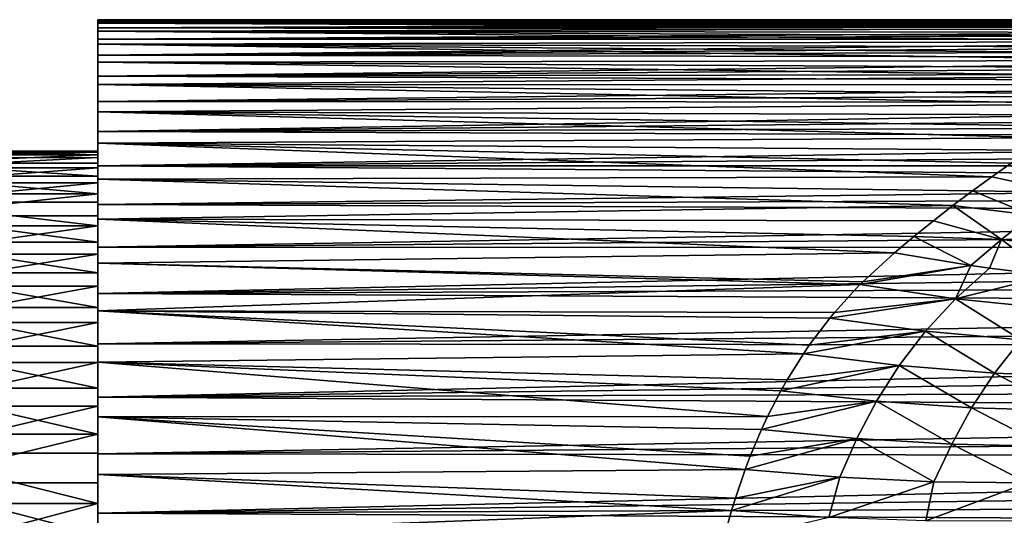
# Model space of a CAD drawing. Header units: metres. Extents: x -46 to 104, y -30 to 30.
# Tile 582 of 656: x 63.56 to 67.32, y 2.11 to 4. Entities that reach past the tile are written whole.
import ezdxf

# ---------------------------------------------------------------- set-up
doc = ezdxf.new("R2010")
doc.units = ezdxf.units.M
doc.layers.add('solid_26_000_502_XXX', color=7, linetype='CONTINUOUS')

msp = doc.modelspace()

# ---------------------------------------------------------------- linework, layer by layer
at = {"layer": 'solid_26_000_502_XXX'}
for points in [[(68.990166, 3.999909, 297.973022), (63.859383, 3.999701, 297.95163), (63.859383, 3.993681, 298.224762)], [(69.078201, 3.999343, 298.072479), (68.990166, 3.999909, 297.973022), (63.859383, 3.993681, 298.224762)], [(68.990166, 3.999909, 297.973022), (68.903465, 3.998008, 297.873779), (63.859383, 3.999701, 297.95163)], [(63.859383, 3.999701, 297.95163), (63.859383, 3.68786, 299.549072), (63.859383, 3.784997, 299.293762)], [(63.859383, 3.987075, 297.67868), (63.859383, 3.68786, 299.549072), (63.859383, 3.999701, 297.95163)], [(63.859383, 3.999701, 297.95163), (63.859383, 3.784997, 299.293762), (63.859383, 3.993681, 298.224762)], [(68.817955, 3.993649, 297.774689), (63.859383, 3.987075, 297.67868), (63.859383, 3.999701, 297.95163)], [(68.903465, 3.998008, 297.873779), (68.817955, 3.993649, 297.774689), (63.859383, 3.999701, 297.95163)], [(69.16748, 3.996301, 298.171997), (69.078201, 3.999343, 298.072479), (63.859383, 3.993681, 298.224762)], [(69.258118, 3.990771, 298.271576), (69.16748, 3.996301, 298.171997), (63.859383, 3.993681, 298.224762)], [(63.859383, 3.993681, 298.224762), (63.859383, 3.784997, 299.293762), (63.859383, 3.864422, 299.032593)], [(63.859383, 3.993681, 298.224762), (63.859383, 3.864422, 299.032593), (63.859383, 3.969053, 298.496613)], [(69.258118, 3.990771, 298.271576), (63.859383, 3.993681, 298.224762), (63.859383, 3.969053, 298.496613)], [(68.817955, 3.993649, 297.774689), (68.733513, 3.986838, 297.675781), (63.859383, 3.987075, 297.67868)], [(69.350266, 3.982736, 298.371246), (69.258118, 3.990771, 298.271576), (63.859383, 3.969053, 298.496613)], [(63.859383, 3.987075, 297.67868), (63.859383, 3.573507, 299.797241), (63.859383, 3.68786, 299.549072)], [(63.859383, 3.955875, 297.407501), (63.859383, 3.573507, 299.797241), (63.859383, 3.987075, 297.67868)], [(68.567963, 3.965898, 297.47879), (63.859383, 3.955875, 297.407501), (63.859383, 3.987075, 297.67868)], [(68.650223, 3.977586, 297.577148), (68.567963, 3.965898, 297.47879), (63.859383, 3.987075, 297.67868)], [(68.733513, 3.986838, 297.675781), (68.650223, 3.977586, 297.577148), (63.859383, 3.987075, 297.67868)], [(69.443832, 3.972188, 298.470886), (69.350266, 3.982736, 298.371246), (63.859383, 3.969053, 298.496613)], [(69.538918, 3.95911, 298.570496), (69.443832, 3.972188, 298.470886), (63.859383, 3.969053, 298.496613)], [(63.859383, 3.969053, 298.496613), (63.859383, 3.864422, 299.032593), (63.859383, 3.925888, 298.766388)], [(69.538918, 3.95911, 298.570496), (63.859383, 3.969053, 298.496613), (63.859383, 3.925888, 298.766388)], [(68.567963, 3.965898, 297.47879), (68.48658, 3.951773, 297.380737), (63.859383, 3.955875, 297.407501)], [(69.635666, 3.943478, 298.670074), (69.538918, 3.95911, 298.570496), (63.859383, 3.925888, 298.766388)], [(63.859383, 3.955875, 297.407501), (63.859383, 3.442606, 300.036774), (63.859383, 3.573507, 299.797241)], [(63.859383, 3.906211, 297.138916), (63.859383, 3.442606, 300.036774), (63.859383, 3.955875, 297.407501)], [(68.326614, 3.916253, 297.18576), (63.859383, 3.906211, 297.138916), (63.859383, 3.955875, 297.407501)], [(68.406166, 3.935224, 297.283051), (68.326614, 3.916253, 297.18576), (63.859383, 3.955875, 297.407501)], [(68.48658, 3.951773, 297.380737), (68.406166, 3.935224, 297.283051), (63.859383, 3.955875, 297.407501)], [(69.733986, 3.925289, 298.769501), (69.635666, 3.943478, 298.670074), (63.859383, 3.925888, 298.766388)], [(69.733986, 3.925289, 298.769501), (63.859383, 3.925888, 298.766388), (63.859383, 3.864422, 299.032593)], [(69.833992, 3.904512, 298.868774), (69.733986, 3.925289, 298.769501), (63.859383, 3.864422, 299.032593)], [(68.326614, 3.916253, 297.18576), (68.247757, 3.89486, 297.088928), (63.859383, 3.906211, 297.138916)], [(63.859383, 3.906211, 297.138916), (63.859383, 3.295571, 300.266968), (63.859383, 3.442606, 300.036774)], [(63.859383, 3.838309, 296.874207), (63.859383, 3.295571, 300.266968), (63.859383, 3.906211, 297.138916)], [(68.092293, 3.844843, 296.896729), (63.859383, 3.838309, 296.874207), (63.859383, 3.906211, 297.138916)], [(68.169685, 3.871054, 296.992554), (68.092293, 3.844843, 296.896729), (63.859383, 3.906211, 297.138916)], [(68.247757, 3.89486, 297.088928), (68.169685, 3.871054, 296.992554), (63.859383, 3.906211, 297.138916)], [(69.935867, 3.881102, 298.968018), (69.833992, 3.904512, 298.868774), (63.859383, 3.864422, 299.032593)], [(70.039551, 3.855051, 299.067047), (69.935867, 3.881102, 298.968018), (63.859383, 3.864422, 299.032593)], [(70.039551, 3.855051, 299.067047), (63.859383, 3.864422, 299.032593), (63.859383, 3.784997, 299.293762)], [(70.145081, 3.826327, 299.165863), (70.039551, 3.855051, 299.067047), (63.859383, 3.784997, 299.293762)], [(68.092293, 3.844843, 296.896729), (68.015419, 3.81623, 296.801514), (63.859383, 3.838309, 296.874207)], [(63.859383, 3.838309, 296.874207), (63.859383, 3.133104, 300.486694), (63.859383, 3.295571, 300.266968)], [(63.859383, 3.435158, 298.670593), (63.859383, 3.133104, 300.486694), (63.859383, 3.838309, 296.874207)], [(67.939133, 3.785223, 296.706909), (63.859383, 3.752586, 296.615051), (63.859383, 3.838309, 296.874207)], [(63.859383, 3.474269, 298.423615), (63.859383, 3.838309, 296.874207), (63.859383, 3.752586, 296.615051)], [(68.015419, 3.81623, 296.801514), (67.939133, 3.785223, 296.706909), (63.859383, 3.838309, 296.874207)], [(63.859383, 3.474269, 298.423615), (63.859383, 3.435158, 298.670593), (63.859383, 3.838309, 296.874207)], [(70.252556, 3.79488, 299.264465), (70.145081, 3.826327, 299.165863), (63.859383, 3.784997, 299.293762)], [(70.361977, 3.760693, 299.362793), (70.252556, 3.79488, 299.264465), (63.859383, 3.784997, 299.293762)], [(67.939133, 3.785223, 296.706909), (67.863365, 3.751839, 296.613037), (63.859383, 3.752586, 296.615051)], [(70.361977, 3.760693, 299.362793), (63.859383, 3.784997, 299.293762), (63.859383, 3.68786, 299.549072)], [(70.473312, 3.723747, 299.460724), (70.361977, 3.760693, 299.362793), (63.859383, 3.68786, 299.549072)], [(67.712914, 3.677989, 296.427612), (63.859383, 3.649326, 296.362213), (63.859383, 3.752586, 296.615051)], [(63.859383, 3.484922, 297.675476), (63.859383, 3.752586, 296.615051), (63.859383, 3.649326, 296.362213)], [(67.787933, 3.716091, 296.519897), (67.712914, 3.677989, 296.427612), (63.859383, 3.752586, 296.615051)], [(67.863365, 3.751839, 296.613037), (67.787933, 3.716091, 296.519897), (63.859383, 3.752586, 296.615051)], [(63.859383, 3.495621, 298.175018), (63.859383, 3.474269, 298.423615), (63.859383, 3.752586, 296.615051)], [(63.859383, 3.4992, 297.925171), (63.859383, 3.495621, 298.175018), (63.859383, 3.752586, 296.615051)], [(63.859383, 3.484922, 297.675476), (63.859383, 3.4992, 297.925171), (63.859383, 3.752586, 296.615051)], [(70.586533, 3.684014, 299.558228), (70.473312, 3.723747, 299.460724), (63.859383, 3.68786, 299.549072)], [(70.586533, 3.684014, 299.558228), (63.859383, 3.68786, 299.549072), (63.859383, 3.573507, 299.797241)], [(70.701683, 3.641478, 299.655182), (70.586533, 3.684014, 299.558228), (63.859383, 3.573507, 299.797241)], [(67.712914, 3.677989, 296.427612), (67.638237, 3.637557, 296.336212), (63.859383, 3.649326, 296.362213)], [(67.489471, 3.549816, 296.156403), (63.859383, 3.528979, 296.116821), (63.859383, 3.649326, 296.362213)], [(63.859383, 3.403346, 297.183167), (63.859383, 3.649326, 296.362213), (63.859383, 3.528979, 296.116821)], [(67.563744, 3.594828, 296.245789), (67.489471, 3.549816, 296.156403), (63.859383, 3.649326, 296.362213)], [(67.638237, 3.637557, 296.336212), (67.563744, 3.594828, 296.245789), (63.859383, 3.649326, 296.362213)], [(63.859383, 3.45291, 297.427795), (63.859383, 3.484922, 297.675476), (63.859383, 3.649326, 296.362213)], [(63.859383, 3.403346, 297.183167), (63.859383, 3.45291, 297.427795), (63.859383, 3.649326, 296.362213)], [(70.81871, 3.596124, 299.751526), (70.701683, 3.641478, 299.655182), (63.859383, 3.573507, 299.797241)], [(70.937508, 3.547935, 299.847198), (70.81871, 3.596124, 299.751526), (63.859383, 3.573507, 299.797241)], [(70.937508, 3.547935, 299.847198), (63.859383, 3.573507, 299.797241), (63.859383, 3.442606, 300.036774)], [(67.489471, 3.549816, 296.156403), (67.415382, 3.502555, 296.068146), (63.859383, 3.528979, 296.116821)], [(71.058182, 3.496892, 299.942108), (70.937508, 3.547935, 299.847198), (63.859383, 3.442606, 300.036774)], [(67.267319, 3.401465, 295.895233), (63.859383, 3.392317, 295.880524), (63.859383, 3.528979, 296.116821)], [(63.859383, 3.336324, 296.9422), (63.859383, 3.528979, 296.116821), (63.859383, 3.392317, 295.880524)], [(67.341324, 3.453096, 295.981049), (67.267319, 3.401465, 295.895233), (63.859383, 3.528979, 296.116821)], [(67.415382, 3.502555, 296.068146), (67.341324, 3.453096, 295.981049), (63.859383, 3.528979, 296.116821)], [(63.859383, 3.336324, 296.9422), (63.859383, 3.403346, 297.183167), (63.859383, 3.528979, 296.116821)], [(63.859383, 3.4992, 297.925171), (63.099998, 3.499198, 297.925079), (63.099998, 3.495628, 298.174896)], [(63.859383, 3.484922, 297.675476), (63.099998, 3.499198, 297.925079), (63.859383, 3.4992, 297.925171)], [(63.859383, 3.4992, 297.925171), (63.099998, 3.495628, 298.174896), (63.859383, 3.495621, 298.175018)], [(63.859383, 3.484922, 297.675476), (63.099998, 3.484937, 297.675629), (63.099998, 3.499198, 297.925079)], [(63.859383, 3.495621, 298.175018), (63.099998, 3.495628, 298.174896), (63.099998, 3.474245, 298.423828)], [(63.859383, 3.495621, 298.175018), (63.099998, 3.474245, 298.423828), (63.859383, 3.474269, 298.423615)], [(71.180603, 3.443, 300.036102), (71.058182, 3.496892, 299.942108), (63.859383, 3.442606, 300.036774)], [(63.859383, 3.484922, 297.675476), (63.099998, 3.452917, 297.427856), (63.099998, 3.484937, 297.675629)], [(63.859383, 3.45291, 297.427795), (63.099998, 3.452917, 297.427856), (63.859383, 3.484922, 297.675476)], [(63.859383, 3.474269, 298.423615), (63.099998, 3.474245, 298.423828), (63.099998, 3.435158, 298.670593)], [(63.859383, 3.474269, 298.423615), (63.099998, 3.435158, 298.670593), (63.859383, 3.435158, 298.670593)], [(63.859383, 3.403346, 297.183167), (63.099998, 3.403302, 297.182983), (63.099998, 3.452917, 297.427856)], [(63.859383, 3.403346, 297.183167), (63.099998, 3.452917, 297.427856), (63.859383, 3.45291, 297.427795)], [(67.536217, 3.343227, 295.788269), (67.267319, 3.401465, 295.895233), (67.341324, 3.453096, 295.981049)], [(63.859383, 3.435158, 298.670593), (63.099998, 3.435158, 298.670593), (63.099998, 3.378566, 298.91394)], [(63.859383, 3.435158, 298.670593), (63.099998, 3.378566, 298.91394), (63.859383, 3.378514, 298.914124)], [(71.304497, 3.386281, 300.12912), (71.180603, 3.443, 300.036102), (63.859383, 3.442606, 300.036774)], [(71.304497, 3.386281, 300.12912), (63.859383, 3.442606, 300.036774), (63.859383, 3.295571, 300.266968)], [(63.859383, 3.435158, 298.670593), (63.859383, 3.378514, 298.914124), (63.859383, 3.133104, 300.486694)], [(63.859383, 3.336324, 296.9422), (63.099998, 3.403302, 297.182983), (63.859383, 3.403346, 297.183167)], [(63.859383, 3.336324, 296.9422), (63.099998, 3.336345, 296.942261), (63.099998, 3.403302, 297.182983)], [(63.859383, 3.378514, 298.914124), (63.099998, 3.378566, 298.91394), (63.099998, 3.304758, 299.152649)], [(63.859383, 3.378514, 298.914124), (63.099998, 3.304758, 299.152649), (63.859383, 3.304804, 299.152496)], [(67.267319, 3.401465, 295.895233), (67.193344, 3.347697, 295.81073), (63.859383, 3.392317, 295.880524)], [(67.11924, 3.29185, 295.727631), (63.859383, 3.239789, 295.653992), (63.859383, 3.392317, 295.880524)], [(63.859383, 3.151937, 296.478394), (63.859383, 3.392317, 295.880524), (63.859383, 3.239789, 295.653992)], [(67.193344, 3.347697, 295.81073), (67.11924, 3.29185, 295.727631), (63.859383, 3.392317, 295.880524)], [(63.859383, 3.252321, 296.706787), (63.859383, 3.336324, 296.9422), (63.859383, 3.392317, 295.880524)], [(63.859383, 3.151937, 296.478394), (63.859383, 3.252321, 296.706787), (63.859383, 3.392317, 295.880524)], [(71.430038, 3.326704, 300.221039), (71.304497, 3.386281, 300.12912), (63.859383, 3.295571, 300.266968)], [(63.859383, 3.378514, 298.914124), (63.859383, 3.304804, 299.152496), (63.859383, 3.133104, 300.486694)], [(67.536217, 3.343227, 295.788269), (67.193344, 3.347697, 295.81073), (67.267319, 3.401465, 295.895233)], [(67.420578, 3.255173, 295.660645), (67.11924, 3.29185, 295.727631), (67.193344, 3.347697, 295.81073)], [(67.420578, 3.255173, 295.660645), (67.193344, 3.347697, 295.81073), (67.536217, 3.343227, 295.788269)], [(63.859383, 3.336324, 296.9422), (63.099998, 3.252387, 296.70694), (63.099998, 3.336345, 296.942261)], [(63.859383, 3.252321, 296.706787), (63.099998, 3.252387, 296.70694), (63.859383, 3.336324, 296.9422)], [(63.859383, 3.304804, 299.152496), (63.099998, 3.304758, 299.152649), (63.859383, 3.214154, 299.385345)], [(63.859383, 3.214154, 299.385345), (63.099998, 3.304758, 299.152649), (63.099998, 3.21411, 299.385468)], [(71.55703, 3.264313, 300.311768), (71.430038, 3.326704, 300.221039), (63.859383, 3.295571, 300.266968)], [(63.859383, 3.304804, 299.152496), (63.859383, 3.214154, 299.385345), (63.859383, 3.133104, 300.486694)], [(71.55703, 3.264313, 300.311768), (63.859383, 3.295571, 300.266968), (63.859383, 3.133104, 300.486694)], [(67.11924, 3.29185, 295.727631), (67.04496, 3.233966, 295.645966), (63.859383, 3.239789, 295.653992)], [(67.304535, 3.161909, 295.536072), (67.04496, 3.233966, 295.645966), (67.11924, 3.29185, 295.727631)], [(67.304535, 3.161909, 295.536072), (67.11924, 3.29185, 295.727631), (67.420578, 3.255173, 295.660645)], [(63.859383, 3.151937, 296.478394), (63.099998, 3.151855, 296.47821), (63.099998, 3.252387, 296.70694)], [(63.859383, 3.151937, 296.478394), (63.099998, 3.252387, 296.70694), (63.859383, 3.252321, 296.706787)], [(71.684952, 3.19923, 300.401031), (71.55703, 3.264313, 300.311768), (63.859383, 3.133104, 300.486694)], [(66.896034, 3.112221, 295.487213), (63.859383, 3.072024, 295.438232), (63.859383, 3.239789, 295.653992)], [(63.859383, 3.035285, 296.257294), (63.859383, 3.239789, 295.653992), (63.859383, 3.072024, 295.438232)], [(66.970558, 3.174077, 295.565826), (66.896034, 3.112221, 295.487213), (63.859383, 3.239789, 295.653992)], [(67.04496, 3.233966, 295.645966), (66.970558, 3.174077, 295.565826), (63.859383, 3.239789, 295.653992)], [(63.859383, 3.035285, 296.257294), (63.859383, 3.151937, 296.478394), (63.859383, 3.239789, 295.653992)], [(67.304535, 3.161909, 295.536072), (66.970558, 3.174077, 295.565826), (67.04496, 3.233966, 295.645966)], [(67.304535, 3.161909, 295.536072), (67.420578, 3.255173, 295.660645), (67.604622, 3.127475, 295.450073)], [(63.859383, 3.214154, 299.385345), (63.099998, 3.21411, 299.385468), (63.099998, 3.107083, 299.611237)], [(63.859383, 3.214154, 299.385345), (63.099998, 3.107083, 299.611237), (63.859383, 3.107008, 299.611359)], [(63.859383, 3.214154, 299.385345), (63.859383, 2.956202, 300.694611), (63.859383, 3.133104, 300.486694)], [(63.859383, 3.214154, 299.385345), (63.859383, 3.107008, 299.611359), (63.859383, 2.956202, 300.694611)], [(71.81395, 3.131441, 300.4888), (71.684952, 3.19923, 300.401031), (63.859383, 3.133104, 300.486694)], [(67.187958, 3.063615, 295.414886), (66.896034, 3.112221, 295.487213), (66.970558, 3.174077, 295.565826)], [(67.187958, 3.063615, 295.414886), (66.970558, 3.174077, 295.565826), (67.304535, 3.161909, 295.536072)], [(67.258476, 3.053611, 295.395905), (67.187958, 3.063615, 295.414886), (67.304535, 3.161909, 295.536072)], [(67.258476, 3.053611, 295.395905), (67.304535, 3.161909, 295.536072), (67.487381, 3.025824, 295.330261)], [(67.304535, 3.161909, 295.536072), (67.604622, 3.127475, 295.450073), (67.487381, 3.025824, 295.330261)], [(63.859383, 3.035285, 296.257294), (63.099998, 3.151855, 296.47821), (63.859383, 3.151937, 296.478394)], [(63.859383, 3.035285, 296.257294), (63.099998, 3.035262, 296.257233), (63.099998, 3.151855, 296.47821)], [(71.81395, 3.131441, 300.4888), (63.859383, 3.133104, 300.486694), (63.859383, 2.956202, 300.694611)], [(71.943886, 3.06101, 300.574921), (71.81395, 3.131441, 300.4888), (63.859383, 2.956202, 300.694611)], [(63.859383, 3.107008, 299.611359), (63.099998, 3.107083, 299.611237), (63.099998, 2.984223, 299.828766)], [(63.859383, 3.107008, 299.611359), (63.099998, 2.984223, 299.828766), (63.859383, 2.9842, 299.828796)], [(66.896034, 3.112221, 295.487213), (66.775192, 3.001598, 295.356049), (63.859383, 3.072024, 295.438232)], [(63.859383, 3.107008, 299.611359), (63.859383, 2.9842, 299.828796), (63.859383, 2.956202, 300.694611)], [(67.187958, 3.063615, 295.414886), (66.775192, 3.001598, 295.356049), (66.896034, 3.112221, 295.487213)], [(66.764824, 2.991178, 295.344269), (63.859383, 2.890136, 295.23465), (63.859383, 3.072024, 295.438232)], [(63.859383, 2.903094, 296.044983), (63.859383, 3.072024, 295.438232), (63.859383, 2.890136, 295.23465)], [(66.775192, 3.001598, 295.356049), (66.764824, 2.991178, 295.344269), (63.859383, 3.072024, 295.438232)], [(63.859383, 2.903094, 296.044983), (63.859383, 3.035285, 296.257294), (63.859383, 3.072024, 295.438232)], [(72.073997, 2.988164, 300.659119), (71.943886, 3.06101, 300.574921), (63.859383, 2.956202, 300.694611)], [(67.187958, 3.063615, 295.414886), (66.764824, 2.991178, 295.344269), (66.775192, 3.001598, 295.356049)], [(67.129066, 2.936782, 295.265411), (66.764824, 2.991178, 295.344269), (67.187958, 3.063615, 295.414886)], [(67.129066, 2.936782, 295.265411), (67.187958, 3.063615, 295.414886), (67.258476, 3.053611, 295.395905)], [(67.129066, 2.936782, 295.265411), (67.258476, 3.053611, 295.395905), (67.487381, 3.025824, 295.330261)], [(63.859383, 2.903094, 296.044983), (63.099998, 3.035262, 296.257233), (63.859383, 3.035285, 296.257294)], [(63.859383, 2.903094, 296.044983), (63.099998, 2.903202, 296.045166), (63.099998, 3.035262, 296.257233)], [(67.491753, 2.899667, 295.170868), (67.129066, 2.936782, 295.265411), (67.487381, 3.025824, 295.330261)], [(63.859383, 2.9842, 299.828796), (63.099998, 2.984223, 299.828766), (63.099998, 2.846157, 300.037018)], [(63.859383, 2.9842, 299.828796), (63.099998, 2.846157, 300.037018), (63.859383, 2.846265, 300.036865)], [(66.764824, 2.991178, 295.344269), (66.667427, 2.884293, 295.228577), (63.859383, 2.890136, 295.23465)], [(72.204361, 2.912926, 300.741333), (72.073997, 2.988164, 300.659119), (63.859383, 2.956202, 300.694611)], [(63.859383, 2.9842, 299.828796), (63.859383, 2.765429, 300.890045), (63.859383, 2.956202, 300.694611)], [(63.859383, 2.9842, 299.828796), (63.859383, 2.846265, 300.036865), (63.859383, 2.765429, 300.890045)], [(67.129066, 2.936782, 295.265411), (66.667427, 2.884293, 295.228577), (66.764824, 2.991178, 295.344269)], [(72.204361, 2.912926, 300.741333), (63.859383, 2.956202, 300.694611), (63.859383, 2.765429, 300.890045)], [(67.129066, 2.936782, 295.265411), (66.649506, 2.862669, 295.206238), (66.667427, 2.884293, 295.228577)], [(67.01458, 2.812915, 295.138672), (66.649506, 2.862669, 295.206238), (67.129066, 2.936782, 295.265411)], [(67.378204, 2.779622, 295.054871), (67.01458, 2.812915, 295.138672), (67.129066, 2.936782, 295.265411)], [(67.378204, 2.779622, 295.054871), (67.129066, 2.936782, 295.265411), (67.491753, 2.899667, 295.170868)], [(63.859383, 2.756398, 295.843079), (63.099998, 2.756348, 295.843018), (63.099998, 2.903202, 296.045166)], [(63.859383, 2.756398, 295.843079), (63.099998, 2.903202, 296.045166), (63.859383, 2.903094, 296.044983)], [(72.334938, 2.835369, 300.821472), (72.204361, 2.912926, 300.741333), (63.859383, 2.765429, 300.890045)], [(63.859383, 2.756398, 295.843079), (63.859383, 2.903094, 296.044983), (63.859383, 2.890136, 295.23465)], [(66.549248, 2.727401, 295.074036), (63.859383, 2.694729, 295.043915), (63.859383, 2.890136, 295.23465)], [(63.859383, 2.756398, 295.843079), (63.859383, 2.890136, 295.23465), (63.859383, 2.694729, 295.043915)], [(66.571693, 2.760016, 295.104767), (66.549248, 2.727401, 295.074036), (63.859383, 2.890136, 295.23465)], [(66.649506, 2.862669, 295.206238), (66.571693, 2.760016, 295.104767), (63.859383, 2.890136, 295.23465)], [(66.667427, 2.884293, 295.228577), (66.649506, 2.862669, 295.206238), (63.859383, 2.890136, 295.23465)], [(67.01458, 2.812915, 295.138672), (66.571693, 2.760016, 295.104767), (66.649506, 2.862669, 295.206238)], [(63.859383, 2.846265, 300.036865), (63.099998, 2.846157, 300.037018), (63.099998, 2.693587, 300.234863)], [(63.859383, 2.846265, 300.036865), (63.099998, 2.693587, 300.234863), (63.859383, 2.693542, 300.234924)], [(63.859383, 2.846265, 300.036865), (63.859383, 2.561637, 301.072144), (63.859383, 2.765429, 300.890045)], [(63.859383, 2.846265, 300.036865), (63.859383, 2.693542, 300.234924), (63.859383, 2.561637, 301.072144)], [(72.464752, 2.755848, 300.8992), (72.334938, 2.835369, 300.821472), (63.859383, 2.765429, 300.890045)], [(67.01458, 2.812915, 295.138672), (66.549248, 2.727401, 295.074036), (66.571693, 2.760016, 295.104767)], [(66.914337, 2.682501, 295.01651), (66.549248, 2.727401, 295.074036), (67.01458, 2.812915, 295.138672)], [(67.278091, 2.653274, 294.942291), (66.914337, 2.682501, 295.01651), (67.01458, 2.812915, 295.138672)], [(67.278091, 2.653274, 294.942291), (67.01458, 2.812915, 295.138672), (67.378204, 2.779622, 295.054871)], [(67.638985, 2.639609, 294.851471), (67.278091, 2.653274, 294.942291), (67.378204, 2.779622, 295.054871)], [(63.859383, 2.595547, 295.652008), (63.099998, 2.756348, 295.843018), (63.859383, 2.756398, 295.843079)], [(63.859383, 2.595547, 295.652008), (63.099998, 2.595448, 295.651886), (63.099998, 2.756348, 295.843018)], [(72.464752, 2.755848, 300.8992), (63.859383, 2.765429, 300.890045), (63.859383, 2.561637, 301.072144)], [(63.859383, 2.595547, 295.652008), (63.859383, 2.756398, 295.843079), (63.859383, 2.694729, 295.043915)], [(72.593758, 2.674453, 300.974426), (72.464752, 2.755848, 300.8992), (63.859383, 2.561637, 301.072144)], [(66.549248, 2.727401, 295.074036), (66.486862, 2.628027, 294.984467), (63.859383, 2.694729, 295.043915)], [(66.914337, 2.682501, 295.01651), (66.486862, 2.628027, 294.984467), (66.549248, 2.727401, 295.074036)], [(63.859383, 2.693542, 300.234924), (63.099998, 2.693587, 300.234863), (63.099998, 2.527291, 300.421326)], [(63.859383, 2.693542, 300.234924), (63.099998, 2.527291, 300.421326), (63.859383, 2.527168, 300.421448)], [(66.412041, 2.487509, 294.867554), (63.859383, 2.486558, 294.866791), (63.859383, 2.694729, 295.043915)], [(63.859383, 2.421228, 295.472626), (63.859383, 2.694729, 295.043915), (63.859383, 2.486558, 294.866791)], [(66.462906, 2.585909, 294.948273), (66.412041, 2.487509, 294.867554), (63.859383, 2.694729, 295.043915)], [(66.486862, 2.628027, 294.984467), (66.462906, 2.585909, 294.948273), (63.859383, 2.694729, 295.043915)], [(63.859383, 2.421228, 295.472626), (63.859383, 2.595547, 295.652008), (63.859383, 2.694729, 295.043915)], [(63.859383, 2.693542, 300.234924), (63.859383, 2.527168, 300.421448), (63.859383, 2.561637, 301.072144)], [(72.722046, 2.591242, 301.047211), (72.593758, 2.674453, 300.974426), (63.859383, 2.561637, 301.072144)], [(66.914337, 2.682501, 295.01651), (66.462906, 2.585909, 294.948273), (66.486862, 2.628027, 294.984467)], [(66.827347, 2.545971, 294.899567), (66.462906, 2.585909, 294.948273), (66.914337, 2.682501, 295.01651)], [(67.190552, 2.520899, 294.833801), (66.827347, 2.545971, 294.899567), (66.914337, 2.682501, 295.01651)], [(67.190552, 2.520899, 294.833801), (66.914337, 2.682501, 295.01651), (67.278091, 2.653274, 294.942291)], [(67.550957, 2.51041, 294.750916), (67.190552, 2.520899, 294.833801), (67.278091, 2.653274, 294.942291)], [(67.550957, 2.51041, 294.750916), (67.278091, 2.653274, 294.942291), (67.638985, 2.639609, 294.851471)], [(63.859383, 2.421228, 295.472626), (63.099998, 2.595448, 295.651886), (63.859383, 2.595547, 295.652008)], [(63.859383, 2.421228, 295.472626), (63.099998, 2.421322, 295.472717), (63.099998, 2.595448, 295.651886)], [(72.848557, 2.506685, 301.117126), (72.722046, 2.591242, 301.047211), (63.859383, 2.561637, 301.072144)], [(72.848557, 2.506685, 301.117126), (63.859383, 2.561637, 301.072144), (63.859383, 2.346132, 301.239716)], [(63.859383, 2.527168, 300.421448), (63.859383, 2.346132, 301.239716), (63.859383, 2.561637, 301.072144)], [(66.827347, 2.545971, 294.899567), (66.412041, 2.487509, 294.867554), (66.462906, 2.585909, 294.948273)], [(63.859383, 2.527168, 300.421448), (63.099998, 2.527291, 300.421326), (63.099998, 2.348116, 300.595459)], [(63.859383, 2.527168, 300.421448), (63.099998, 2.348116, 300.595459), (63.859383, 2.348256, 300.595337)], [(63.859383, 2.527168, 300.421448), (63.859383, 2.348256, 300.595337), (63.859383, 2.346132, 301.239716)], [(66.827347, 2.545971, 294.899567), (66.389275, 2.438792, 294.829468), (66.412041, 2.487509, 294.867554)], [(66.827347, 2.545971, 294.899567), (66.752464, 2.403784, 294.788422), (66.389275, 2.438792, 294.829468)], [(66.827347, 2.545971, 294.899567), (67.114494, 2.382816, 294.730011), (66.752464, 2.403784, 294.788422)], [(67.190552, 2.520899, 294.833801), (67.114494, 2.382816, 294.730011), (66.827347, 2.545971, 294.899567)], [(67.190552, 2.520899, 294.833801), (67.473778, 2.375421, 294.653992), (67.114494, 2.382816, 294.730011)], [(67.550957, 2.51041, 294.750916), (67.473778, 2.375421, 294.653992), (67.190552, 2.520899, 294.833801)], [(72.973061, 2.420965, 301.184174), (72.848557, 2.506685, 301.117126), (63.859383, 2.346132, 301.239716)], [(66.412041, 2.487509, 294.867554), (66.389275, 2.438792, 294.829468), (63.859383, 2.486558, 294.866791)], [(66.327133, 2.286593, 294.718018), (63.859383, 2.267051, 294.704468), (63.859383, 2.486558, 294.866791)], [(63.859383, 2.234771, 295.306335), (63.859383, 2.486558, 294.866791), (63.859383, 2.267051, 294.704468)], [(66.346527, 2.337557, 294.75412), (66.327133, 2.286593, 294.718018), (63.859383, 2.486558, 294.866791)], [(66.389275, 2.438792, 294.829468), (66.346527, 2.337557, 294.75412), (63.859383, 2.486558, 294.866791)], [(63.859383, 2.234771, 295.306335), (63.859383, 2.421228, 295.472626), (63.859383, 2.486558, 294.866791)], [(63.859383, 2.421228, 295.472626), (63.099998, 2.234858, 295.306427), (63.099998, 2.421322, 295.472717)], [(63.859383, 2.234771, 295.306335), (63.099998, 2.234858, 295.306427), (63.859383, 2.421228, 295.472626)], [(73.095802, 2.334101, 301.248383), (72.973061, 2.420965, 301.184174), (63.859383, 2.346132, 301.239716)], [(66.752464, 2.403784, 294.788422), (66.327133, 2.286593, 294.718018), (66.346527, 2.337557, 294.75412)], [(66.687523, 2.256471, 294.683655), (66.327133, 2.286593, 294.718018), (66.752464, 2.403784, 294.788422)], [(66.752464, 2.403784, 294.788422), (66.346527, 2.337557, 294.75412), (66.389275, 2.438792, 294.829468)], [(67.046806, 2.239432, 294.631744), (66.687523, 2.256471, 294.683655), (66.752464, 2.403784, 294.788422)], [(67.046806, 2.239432, 294.631744), (66.752464, 2.403784, 294.788422), (67.114494, 2.382816, 294.730011)], [(67.403435, 2.234865, 294.561981), (67.046806, 2.239432, 294.631744), (67.114494, 2.382816, 294.730011)], [(67.403435, 2.234865, 294.561981), (67.114494, 2.382816, 294.730011), (67.473778, 2.375421, 294.653992)], [(63.859383, 2.348256, 300.595337), (63.099998, 2.348116, 300.595459), (63.859383, 2.157013, 300.756317)], [(63.859383, 2.157013, 300.756317), (63.099998, 2.348116, 300.595459), (63.099998, 2.156976, 300.756348)], [(63.859383, 2.348256, 300.595337), (63.859383, 2.119608, 301.392242), (63.859383, 2.346132, 301.239716)], [(63.859383, 2.348256, 300.595337), (63.859383, 2.157013, 300.756317), (63.859383, 2.119608, 301.392242)], [(73.095802, 2.334101, 301.248383), (63.859383, 2.346132, 301.239716), (63.859383, 2.119608, 301.392242)], [(73.215782, 2.246616, 301.309479), (73.095802, 2.334101, 301.248383), (63.859383, 2.119608, 301.392242)], [(66.327133, 2.286593, 294.718018), (66.289795, 2.177274, 294.644501), (63.859383, 2.267051, 294.704468)], [(66.275246, 2.129823, 294.614166), (63.859383, 2.036942, 294.557495), (63.859383, 2.267051, 294.704468)], [(63.859383, 2.037167, 295.153961), (63.859383, 2.267051, 294.704468), (63.859383, 2.036942, 294.557495)], [(66.289795, 2.177274, 294.644501), (66.275246, 2.129823, 294.614166), (63.859383, 2.267051, 294.704468)], [(63.859383, 2.037167, 295.153961), (63.859383, 2.234771, 295.306335), (63.859383, 2.267051, 294.704468)], [(66.687523, 2.256471, 294.683655), (66.275246, 2.129823, 294.614166), (66.289795, 2.177274, 294.644501)], [(66.646225, 2.103674, 294.584045), (66.275246, 2.129823, 294.614166), (66.687523, 2.256471, 294.683655)], [(66.687523, 2.256471, 294.683655), (66.289795, 2.177274, 294.644501), (66.327133, 2.286593, 294.718018)], [(66.646225, 2.103674, 294.584045), (66.687523, 2.256471, 294.683655), (67.046806, 2.239432, 294.631744)], [(63.859383, 2.037167, 295.153961), (63.099998, 2.037006, 295.153839), (63.099998, 2.234858, 295.306427)], [(63.859383, 2.037167, 295.153961), (63.099998, 2.234858, 295.306427), (63.859383, 2.234771, 295.306335)], [(73.332649, 2.158778, 301.367432), (73.215782, 2.246616, 301.309479), (63.859383, 2.119608, 301.392242)], [(67.015961, 2.090458, 294.53476), (66.646225, 2.103674, 294.584045), (67.046806, 2.239432, 294.631744)], [(67.015961, 2.090458, 294.53476), (67.046806, 2.239432, 294.631744), (67.403435, 2.234865, 294.561981)], [(67.38282, 2.089513, 294.466034), (67.015961, 2.090458, 294.53476), (67.403435, 2.234865, 294.561981)], [(63.859383, 2.157013, 300.756317), (63.099998, 2.156976, 300.756348), (63.099998, 1.954845, 300.903198)], [(63.859383, 2.157013, 300.756317), (63.099998, 1.954845, 300.903198), (63.859383, 1.954684, 300.90332)], [(73.446732, 2.070574, 301.422394), (73.332649, 2.158778, 301.367432), (63.859383, 2.119608, 301.392242)], [(63.859383, 2.157013, 300.756317), (63.859383, 1.88301, 301.529053), (63.859383, 2.119608, 301.392242)], [(63.859383, 2.157013, 300.756317), (63.859383, 1.954684, 300.90332), (63.859383, 1.88301, 301.529053)], [(66.275246, 2.129823, 294.614166), (66.241455, 2.005916, 294.539307), (63.859383, 2.036942, 294.557495)], [(73.446732, 2.070574, 301.422394), (63.859383, 2.119608, 301.392242), (63.859383, 1.88301, 301.529053)], [(66.646225, 2.103674, 294.584045), (66.241455, 2.005916, 294.539307), (66.275246, 2.129823, 294.614166)]]:
    msp.add_3dface(points, dxfattribs=at)

doc.saveas('drawing.dxf')
